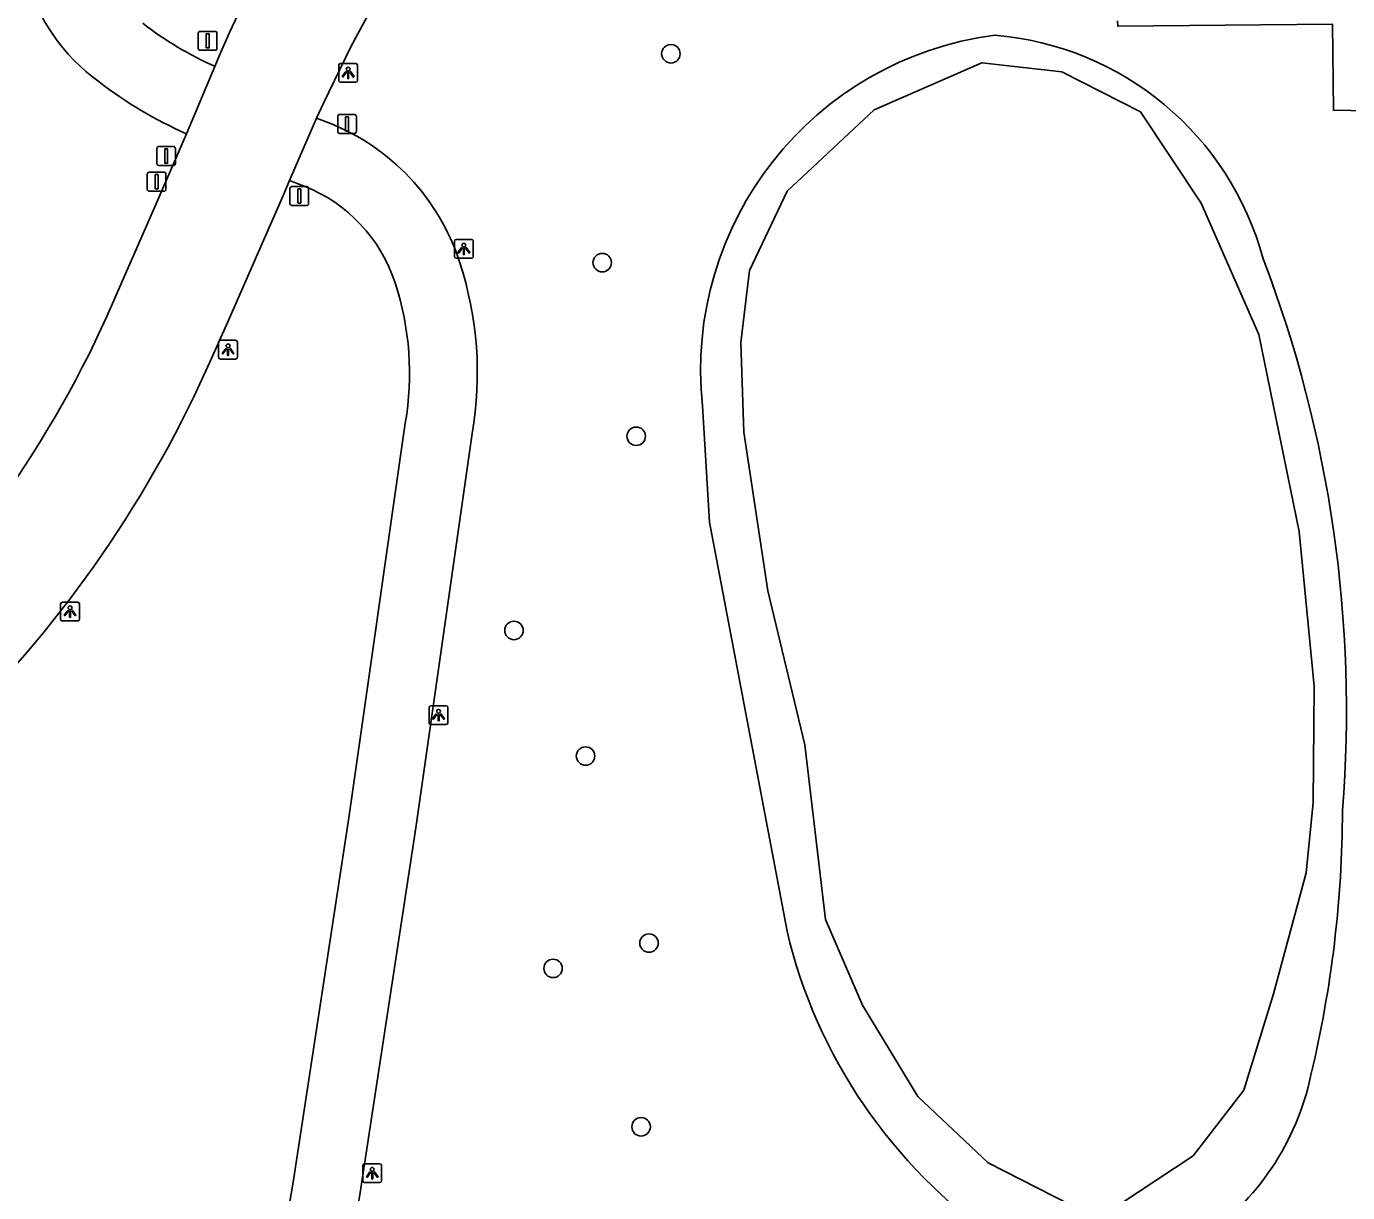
# Model space of a CAD drawing. Extents: x 161477 to 163040, y 383680 to 384868.
# Drawn here: x 161689.8 to 161759.8, y 384067.1 to 384128.9 of the extents above; entities that cross this region are included whole.
import ezdxf

# ---------------------------------------------------------------- set-up
doc = ezdxf.new("R2010")
doc.units = 0
for name, color, linetype in [('IMGEO_Boom', 7, 'Continuous'), ('IMGEO_Fietspad_gesloten', 7, 'Continuous'), ('IMGEO_Groenvoorziening', 7, 'Continuous'), ('IMGEO_Lichtpunt', 7, 'Continuous'), ('IMGEO_Meer_plas_ven_vijver', 7, 'Continuous'), ('IMGEO_Verkeersbordpaal', 7, 'Continuous'), ('IMGEO_Vlaggenmast', 7, 'Continuous'), ('IMGEO_Voetpad_gesloten', 7, 'Continuous')]:
    doc.layers.add(name, color=color, linetype=linetype)

msp = doc.modelspace()

# ---------------------------------------------------------------- linework, layer by layer
at = {"layer": 'IMGEO_Boom'}
for centre in [(161723.92, 384127.45), (161720.28, 384116.38), (161722.08, 384107.18), (161715.602, 384096.887), (161719.396, 384090.229), (161722.76, 384080.317), (161717.676, 384078.976), (161722.343, 384070.58)]:
    msp.add_circle(centre, 0.489, dxfattribs=at)
at = {"layer": 'IMGEO_Fietspad_gesloten'}
for points in [[(161698.237, 384123.21), (161699.754, 384126.776)], [(161705.134, 384124.032), (161703.709, 384120.727)], [(161705.134, 384124.032), (161705.78, 384123.788)], [(161704.486, 384120.433), (161703.709, 384120.727)], [(161703.9, 384067.643), (161706.84, 384086.954), (161709.842, 384107.88)], [(161713.394, 384107.322), (161710.396, 384086.428), (161707.453, 384067.095)]]:
    msp.add_lwpolyline(points, dxfattribs=at)
for centre, radius, start, end in [((161699.722, 384134.347), 10.382, 195.18172, 233.9022), ((161707.588, 384144.259), 19.158, 232.48107, 245.86431), ((161707.568, 384144.216), 22.985, 232.5927, 246.04902), ((161701.452, 384112.761), 11.846, 17.99515, 68.56933), ((161701.458, 384112.765), 8.244, 17.9566, 68.44774), ((161694.619, 384110.502), 19.042, 350.38734, 18.1105), ((161694.645, 384110.504), 15.422, 350.20242, 18.14533), ((161655.671, 384075.186), 48.816, 339.33684, 351.11138), ((161655.615, 384075.2), 52.467, 339.63735, 351.11401)]:
    msp.add_arc(centre, radius, start, end, dxfattribs=at)
at = {"layer": 'IMGEO_Groenvoorziening'}
for points in [[(161765.84, 384080.732), (161762.894, 384080.681), (161762.895, 384081.151), (161763.216, 384099.214), (161763.654, 384124.37), (161759.044, 384124.455), (161758.995, 384129.011), (161747.606, 384128.913), (161747.599, 384129.203)], [(161730.077, 384080.943), (161725.962, 384102.622), (161725.598, 384108.786)]]:
    msp.add_lwpolyline(points, dxfattribs=at)
for centre, radius, start, end in [((161743.394, 384110.686), 17.897, 97.40023, 186.09342), ((161739.767, 384112.382), 16.106, 15.1143, 85.29278), ((161692.601, 384092.647), 67.128, 355.47447, 20.88944), ((161698.56, 384087.514), 60.959, 346.54874, 359.84567), ((161757.043, 384087.374), 27.722, 193.41343, 235.2386), ((161744.239, 384076.151), 13.896, 303.97982, 348.30354)]:
    msp.add_arc(centre, radius, start, end, dxfattribs=at)
at = {"layer": 'IMGEO_Lichtpunt'}
for p, q in [((161706.313, 384126.841), (161706.313, 384126.034)), ((161706.313, 384126.841), (161706.313, 384126.034)), ((161707.215, 384126.936), (161706.407, 384126.936)), ((161707.215, 384126.936), (161706.407, 384126.936)), ((161707.309, 384126.034), (161707.309, 384126.841)), ((161707.309, 384126.034), (161707.309, 384126.841)), ((161706.407, 384125.94), (161707.215, 384125.94)), ((161706.407, 384125.94), (161707.215, 384125.94)), ((161713.349, 384117.609), (161712.541, 384117.609)), ((161713.349, 384117.609), (161712.541, 384117.609)), ((161712.447, 384117.514), (161712.447, 384116.707)), ((161712.447, 384117.514), (161712.447, 384116.707)), ((161713.443, 384116.707), (161713.443, 384117.514)), ((161713.443, 384116.707), (161713.443, 384117.514)), ((161712.541, 384116.613), (161713.349, 384116.613)), ((161712.541, 384116.613), (161713.349, 384116.613)), ((161699.946, 384112.169), (161699.946, 384111.362)), ((161699.946, 384112.169), (161699.946, 384111.362)), ((161700.848, 384112.264), (161700.04, 384112.264)), ((161700.848, 384112.264), (161700.04, 384112.264)), ((161700.942, 384111.362), (161700.942, 384112.169)), ((161700.942, 384111.362), (161700.942, 384112.169)), ((161700.04, 384111.268), (161700.848, 384111.268)), ((161700.04, 384111.268), (161700.848, 384111.268)), ((161691.572, 384098.289), (161691.572, 384097.482)), ((161691.572, 384098.289), (161691.572, 384097.482)), ((161692.474, 384098.384), (161691.666, 384098.384)), ((161692.474, 384098.384), (161691.666, 384098.384)), ((161692.568, 384097.482), (161692.568, 384098.289)), ((161692.568, 384097.482), (161692.568, 384098.289)), ((161691.666, 384097.388), (161692.474, 384097.388)), ((161691.666, 384097.388), (161692.474, 384097.388)), ((161711.105, 384092.805), (161711.105, 384091.998)), ((161711.105, 384092.805), (161711.105, 384091.998)), ((161712.007, 384092.9), (161711.199, 384092.9)), ((161712.007, 384092.9), (161711.199, 384092.9)), ((161712.101, 384091.998), (161712.101, 384092.805)), ((161712.101, 384091.998), (161712.101, 384092.805)), ((161711.199, 384091.904), (161712.007, 384091.904)), ((161711.199, 384091.904), (161712.007, 384091.904)), ((161707.59, 384068.527), (161707.59, 384067.72)), ((161707.59, 384068.527), (161707.59, 384067.72)), ((161708.492, 384068.622), (161707.684, 384068.622)), ((161708.492, 384068.622), (161707.684, 384068.622)), ((161708.586, 384067.72), (161708.586, 384068.527)), ((161708.586, 384067.72), (161708.586, 384068.527)), ((161707.684, 384067.626), (161708.492, 384067.626)), ((161707.684, 384067.626), (161708.492, 384067.626))]:
    msp.add_line(p, q, dxfattribs=at)
for points in [[(161706.687, 384126.505), (161706.726, 384126.477), (161706.538, 384126.215), (161706.5, 384126.242), (161706.687, 384126.505)], [(161706.789, 384126.457), (161706.836, 384126.457), (161706.836, 384126.135), (161706.789, 384126.135), (161706.789, 384126.457)], [(161706.899, 384126.477), (161706.937, 384126.504), (161707.124, 384126.242), (161707.085, 384126.214), (161706.899, 384126.477)], [(161712.821, 384117.178), (161712.86, 384117.15), (161712.672, 384116.888), (161712.634, 384116.915), (161712.821, 384117.178)], [(161712.923, 384117.13), (161712.97, 384117.13), (161712.97, 384116.808), (161712.923, 384116.808), (161712.923, 384117.13)], [(161713.033, 384117.15), (161713.071, 384117.177), (161713.258, 384116.915), (161713.219, 384116.887), (161713.033, 384117.15)], [(161700.32, 384111.833), (161700.359, 384111.805), (161700.171, 384111.543), (161700.133, 384111.57), (161700.32, 384111.833)], [(161700.422, 384111.785), (161700.469, 384111.785), (161700.469, 384111.463), (161700.422, 384111.463), (161700.422, 384111.785)], [(161700.532, 384111.805), (161700.57, 384111.832), (161700.757, 384111.57), (161700.718, 384111.542), (161700.532, 384111.805)], [(161691.946, 384097.953), (161691.985, 384097.925), (161691.797, 384097.663), (161691.759, 384097.69), (161691.946, 384097.953)], [(161692.158, 384097.925), (161692.196, 384097.952), (161692.383, 384097.69), (161692.344, 384097.662), (161692.158, 384097.925)], [(161692.048, 384097.905), (161692.095, 384097.905), (161692.095, 384097.583), (161692.048, 384097.583), (161692.048, 384097.905)], [(161711.479, 384092.469), (161711.518, 384092.441), (161711.33, 384092.179), (161711.292, 384092.206), (161711.479, 384092.469)], [(161711.581, 384092.421), (161711.628, 384092.421), (161711.628, 384092.099), (161711.581, 384092.099), (161711.581, 384092.421)], [(161711.691, 384092.441), (161711.729, 384092.468), (161711.916, 384092.206), (161711.877, 384092.178), (161711.691, 384092.441)], [(161707.964, 384068.191), (161708.003, 384068.163), (161707.815, 384067.901), (161707.777, 384067.928), (161707.964, 384068.191)], [(161708.066, 384068.143), (161708.113, 384068.143), (161708.113, 384067.821), (161708.066, 384067.821), (161708.066, 384068.143)], [(161708.176, 384068.163), (161708.214, 384068.19), (161708.401, 384067.928), (161708.362, 384067.9), (161708.176, 384068.163)]]:
    msp.add_lwpolyline(points, dxfattribs=at)
for centre in [(161706.812, 384126.639), (161712.946, 384117.312), (161700.445, 384111.967), (161692.071, 384098.087), (161711.604, 384092.603), (161708.089, 384068.325)]:
    msp.add_circle(centre, 0.0994, dxfattribs=at)
for centre, start, end in [((161706.407, 384126.841), 90, 180), ((161706.407, 384126.841), 90, 180), ((161707.215, 384126.841), 0, 90), ((161707.215, 384126.841), 0, 90), ((161706.407, 384126.034), 180, 270), ((161706.407, 384126.034), 180, 270), ((161707.215, 384126.034), 270, 0), ((161707.215, 384126.034), 270, 360), ((161712.541, 384117.514), 90, 180), ((161712.541, 384117.514), 90, 180), ((161713.349, 384117.514), 0, 90), ((161713.349, 384117.514), 0, 90), ((161712.541, 384116.707), 180, 270), ((161712.541, 384116.707), 180, 270), ((161713.349, 384116.707), 270, 0), ((161713.349, 384116.707), 270, 360), ((161700.04, 384112.169), 90, 180), ((161700.04, 384112.169), 90, 180), ((161700.848, 384112.169), 0, 90), ((161700.848, 384112.169), 0, 90), ((161700.04, 384111.362), 180, 270), ((161700.04, 384111.362), 180, 270), ((161700.848, 384111.362), 270, 0), ((161700.848, 384111.362), 270, 360), ((161691.666, 384098.289), 90, 180), ((161691.666, 384098.289), 90, 180), ((161692.474, 384098.289), 0, 90), ((161692.474, 384098.289), 0, 90), ((161691.666, 384097.482), 180, 270), ((161691.666, 384097.482), 180, 270), ((161692.474, 384097.482), 270, 0), ((161692.474, 384097.482), 270, 360), ((161711.199, 384092.805), 90, 180), ((161711.199, 384092.805), 90, 180), ((161712.007, 384092.805), 0, 90), ((161712.007, 384092.805), 0, 90), ((161711.199, 384091.998), 180, 270), ((161711.199, 384091.998), 180, 270), ((161712.007, 384091.998), 270, 0), ((161712.007, 384091.998), 270, 360), ((161707.684, 384068.527), 90, 180), ((161707.684, 384068.527), 90, 180), ((161708.492, 384068.527), 0, 90), ((161708.492, 384068.527), 0, 90), ((161707.684, 384067.72), 180, 270), ((161707.684, 384067.72), 180, 270), ((161708.492, 384067.72), 270, 0), ((161708.492, 384067.72), 270, 360)]:
    msp.add_arc(centre, 0.0946, start, end, dxfattribs=at)
at = {"layer": 'IMGEO_Meer_plas_ven_vijver'}
for points in [[(161745.072, 384066.456), (161740.741, 384068.664), (161737.004, 384072.188), (161734.074, 384077.029), (161732.121, 384081.573), (161731.017, 384090.83), (161729.064, 384098.983), (161727.79, 384107.39), (161727.62, 384112.146), (161728.087, 384115.968), (161730.083, 384120.171), (161734.691, 384124.487), (161740.401, 384126.966), (161744.648, 384126.498), (161748.809, 384124.375), (161752.036, 384119.535), (161755.093, 384112.571), (161757.217, 384102.125), (161758.023, 384093.929), (161757.96, 384087.772)], [(161757.96, 384087.772), (161757.599, 384084.036), (161755.858, 384077.624), (161754.287, 384072.528), (161751.611, 384069.046), (161747.705, 384066.456)]]:
    msp.add_lwpolyline(points, dxfattribs=at)
at = {"layer": 'IMGEO_Verkeersbordpaal'}
for p, q in [((161698.87, 384127.734), (161698.87, 384128.534)), ((161698.87, 384128.534), (161698.87, 384127.734)), ((161698.97, 384128.634), (161699.76, 384128.634)), ((161699.76, 384128.634), (161698.97, 384128.634)), ((161699.86, 384128.534), (161699.86, 384127.734)), ((161699.86, 384127.734), (161699.86, 384128.534)), ((161699.76, 384127.634), (161698.97, 384127.634)), ((161698.97, 384127.634), (161699.76, 384127.634)), ((161706.26, 384123.331), (161706.26, 384124.131)), ((161706.26, 384124.131), (161706.26, 384123.331)), ((161706.36, 384124.231), (161707.15, 384124.231)), ((161707.15, 384124.231), (161706.36, 384124.231)), ((161707.25, 384124.131), (161707.25, 384123.331)), ((161707.25, 384123.331), (161707.25, 384124.131)), ((161707.15, 384123.231), (161706.36, 384123.231)), ((161706.36, 384123.231), (161707.15, 384123.231)), ((161696.163, 384120.269), (161696.163, 384121.069)), ((161696.163, 384121.069), (161696.163, 384120.269)), ((161696.263, 384121.169), (161697.053, 384121.169)), ((161697.053, 384121.169), (161696.263, 384121.169)), ((161697.153, 384121.069), (161697.153, 384120.269)), ((161697.153, 384120.269), (161697.153, 384121.069)), ((161703.829, 384120.409), (161704.619, 384120.409)), ((161704.619, 384120.409), (161703.829, 384120.409)), ((161697.053, 384120.169), (161696.263, 384120.169)), ((161696.263, 384120.169), (161697.053, 384120.169)), ((161703.729, 384119.509), (161703.729, 384120.309)), ((161703.729, 384120.309), (161703.729, 384119.509)), ((161704.719, 384120.309), (161704.719, 384119.509)), ((161704.719, 384119.509), (161704.719, 384120.309)), ((161704.619, 384119.409), (161703.829, 384119.409)), ((161703.829, 384119.409), (161704.619, 384119.409))]:
    msp.add_line(p, q, dxfattribs=at)
for points in [[(161699.29, 384128.509), (161699.44, 384128.509), (161699.44, 384127.759), (161699.29, 384127.759), (161699.29, 384128.509)], [(161706.68, 384124.106), (161706.83, 384124.106), (161706.83, 384123.356), (161706.68, 384123.356), (161706.68, 384124.106)], [(161696.583, 384121.044), (161696.733, 384121.044), (161696.733, 384120.294), (161696.583, 384120.294), (161696.583, 384121.044)], [(161704.149, 384120.284), (161704.299, 384120.284), (161704.299, 384119.534), (161704.149, 384119.534), (161704.149, 384120.284)]]:
    msp.add_lwpolyline(points, dxfattribs=at)
for centre, start, end in [((161698.97, 384128.534), 90, 180), ((161698.97, 384128.534), 90, 180), ((161699.76, 384128.534), 0, 90), ((161699.76, 384128.534), 360, 90), ((161698.97, 384127.734), 180, 270), ((161698.97, 384127.734), 180, 270), ((161699.76, 384127.734), 270, 0), ((161699.76, 384127.734), 270, 0), ((161706.36, 384124.131), 90, 180), ((161706.36, 384124.131), 90, 180), ((161707.15, 384124.131), 0, 90), ((161707.15, 384124.131), 360, 90), ((161706.36, 384123.331), 180, 270), ((161706.36, 384123.331), 180, 270), ((161707.15, 384123.331), 270, 0), ((161707.15, 384123.331), 270, 0), ((161696.263, 384121.069), 90, 180), ((161696.263, 384121.069), 90, 180), ((161697.053, 384121.069), 0, 90), ((161697.053, 384121.069), 360, 90), ((161703.829, 384120.309), 90, 180), ((161703.829, 384120.309), 90, 180), ((161704.619, 384120.309), 0, 90), ((161704.619, 384120.309), 360, 90), ((161696.263, 384120.269), 180, 270), ((161696.263, 384120.269), 180, 270), ((161697.053, 384120.269), 270, 0), ((161697.053, 384120.269), 270, 0), ((161703.829, 384119.509), 180, 270), ((161703.829, 384119.509), 180, 270), ((161704.619, 384119.509), 270, 0), ((161704.619, 384119.509), 270, 0)]:
    msp.add_arc(centre, 0.1, start, end, dxfattribs=at)
at = {"layer": 'IMGEO_Vlaggenmast'}
for p, q in [((161696.669, 384121.635), (161696.669, 384122.435)), ((161696.669, 384122.435), (161696.669, 384121.635)), ((161696.769, 384122.535), (161697.559, 384122.535)), ((161697.559, 384122.535), (161696.769, 384122.535)), ((161697.659, 384122.435), (161697.659, 384121.635)), ((161697.659, 384121.635), (161697.659, 384122.435)), ((161697.559, 384121.535), (161696.769, 384121.535)), ((161696.769, 384121.535), (161697.559, 384121.535))]:
    msp.add_line(p, q, dxfattribs=at)
msp.add_lwpolyline([(161697.089, 384122.41), (161697.239, 384122.41), (161697.239, 384121.66), (161697.089, 384121.66), (161697.089, 384122.41)], dxfattribs=at)
for centre, start, end in [((161696.769, 384122.435), 90, 180), ((161696.769, 384122.435), 90, 180), ((161697.559, 384122.435), 0, 90), ((161697.559, 384122.435), 360, 90), ((161696.769, 384121.635), 180, 270), ((161696.769, 384121.635), 180, 270), ((161697.559, 384121.635), 270, 0), ((161697.559, 384121.635), 270, 0)]:
    msp.add_arc(centre, 0.1, start, end, dxfattribs=at)
at = {"layer": 'IMGEO_Voetpad_gesloten'}
for points in [[(161706.96, 384127.822), (161705.503, 384124.831), (161705.134, 384124.032)], [(161694.328, 384114.22), (161696.568, 384119.336), (161698.237, 384123.21)], [(161703.709, 384120.727), (161703.389, 384119.983), (161700.437, 384113.238), (161699.479, 384111.097), (161698.631, 384109.27)]]:
    msp.add_lwpolyline(points, dxfattribs=at)
for centre, radius, start, end in [((161738.766, 384111.23), 41.996, 129.80806, 158.27346), ((161741.259, 384110.249), 38.539, 128.32791, 152.87232), ((161641.172, 384137.399), 57.99, 312.77198, 336.43998), ((161641.693, 384136.805), 63.247, 312.56079, 334.19185)]:
    msp.add_arc(centre, radius, start, end, dxfattribs=at)

doc.saveas('drawing.dxf')
